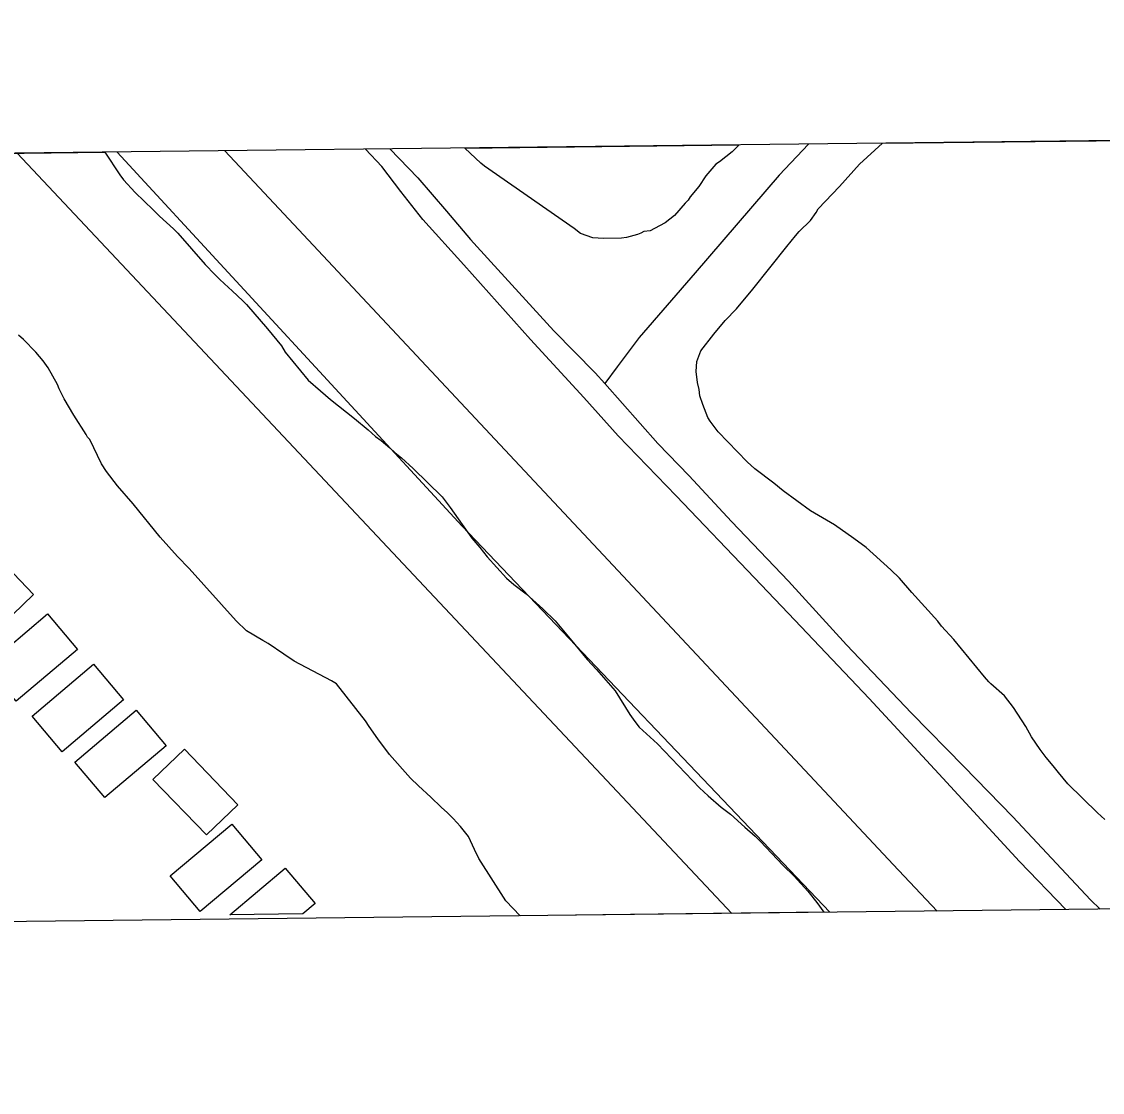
# Model space of a CAD drawing. Extents: x 3677843 to 3715951, y 511991 to 537744.
# Drawn here: x 3693389 to 3694210, y 517405 to 518218 of the extents above; entities that cross this region are included whole.
import ezdxf

# ---------------------------------------------------------------- set-up
doc = ezdxf.new("R2010")
doc.units = 0
for name, color, linetype in [('V-ANNO-SYMB', 7, 'Continuous'), ('V-BLDG-OTLN', 7, 'Continuous'), ('V-GRID-FRAM', 7, 'Continuous'), ('V-LEVE-TOET', 7, 'Continuous'), ('V-SITE-VEGE', 7, 'Continuous'), ('V-TOPO-BNDY', 7, 'Continuous'), ('V-TOPO-SHOR', 7, 'Continuous')]:
    doc.layers.add(name, color=color, linetype=linetype)

msp = doc.modelspace()

# ---------------------------------------------------------------- linework, layer by layer
at = {"layer": 'V-ANNO-SYMB'}
msp.add_lwpolyline([(3687883.44, 520946.97), (3700228.35, 521088.81), (3700261.57, 518197.35), (3687916.66, 518055.51)], close=True, dxfattribs=at)
at = {"layer": 'V-BLDG-OTLN'}
msp.add_line((3693602.55, 517540.75), (3693546.98, 517540.11), dxfattribs=at)
for points in [[(3693373.98, 517760.3), (3693333.37, 517802.55), (3693357.33, 517825.57), (3693397.93, 517783.32)], [(3693431.37, 517741.56), (3693384.67, 517702.19), (3693361.89, 517729.2), (3693408.59, 517768.58)], [(3693466.28, 517703.26), (3693419.58, 517663.89), (3693396.8, 517690.9), (3693443.5, 517730.28)], [(3693498.71, 517668.43), (3693452.02, 517629.05), (3693429.24, 517656.07), (3693475.94, 517695.44)], [(3693529.21, 517600.7), (3693488.6, 517642.94), (3693512.56, 517665.97), (3693553.16, 517623.72)], [(3693571.27, 517581.95), (3693524.57, 517542.57), (3693501.8, 517569.58), (3693548.49, 517608.96)]]:
    msp.add_lwpolyline(points, close=True, dxfattribs=at)
for points in [[(3693546.98, 517540.11), (3693589.09, 517575.62), (3693611.87, 517548.6)], [(3693611.87, 517548.6), (3693602.55, 517540.75)]]:
    msp.add_lwpolyline(points, dxfattribs=at)
at = {"layer": 'V-GRID-FRAM'}
msp.add_lwpolyline([(3681899.57, 535587.09), (3713561.25, 535950.92), (3713778.1, 517769.29), (3682100.56, 517405.29), (3681899.57, 535587.09)], dxfattribs=at)
at = {"layer": 'V-LEVE-TOET'}
for points in [[(3693543.14, 518120.16), (3694050.9, 517578.24), (3694084.35, 517542.99)], [(3694002.79, 517542.05), (3693723.59, 517835.15), (3693461.56, 518119.22)]]:
    msp.add_lwpolyline(points, dxfattribs=at)
at = {"layer": 'V-SITE-VEGE'}
for p, q in [((3694042.65, 518125.9), (3694266.86, 518128.47)), ((3693725.52, 518122.25), (3693933.73, 518124.65)), ((3693737.74, 518110.73), (3693725.52, 518122.25)), ((3693933.73, 518124.65), (3693928.57, 518119.4)), ((3694025.25, 518110.08), (3694042.65, 518125.9)), ((3693222.59, 518116.47), (3693452.05, 518119.11)), ((3693452.05, 518119.11), (3693463.45, 518101.93)), ((3693918.82, 518111.68), (3693916.1, 518110.02)), ((3693928.57, 518119.4), (3693918.82, 518111.68)), ((3693740.48, 518108.58), (3693737.74, 518110.73)), ((3693808.51, 518061.14), (3693740.48, 518108.58)), ((3693916.1, 518110.02), (3693908.54, 518101.23)), ((3694010.11, 518093.05), (3694025.25, 518110.08)), ((3693463.45, 518101.93), (3693466.21, 518098.13)), ((3693466.21, 518098.13), (3693475.02, 518088.39)), ((3693908.54, 518101.23), (3693903.15, 518093.01)), ((3693475.02, 518088.39), (3693488.76, 518075.41)), ((3693903.15, 518093.01), (3693896.67, 518085.32)), ((3693993.89, 518076.01), (3694010.11, 518093.05)), ((3693892.89, 518080.38), (3693884.79, 518071.04)), ((3693895.06, 518082.58), (3693892.89, 518080.38)), ((3693896.67, 518085.32), (3693895.06, 518082.58)), ((3693488.76, 518075.41), (3693493.71, 518070.54)), ((3693493.71, 518070.54), (3693504.15, 518060.81)), ((3693884.79, 518071.04), (3693877.74, 518065.53)), ((3693987.96, 518067.23), (3693992.27, 518073.27)), ((3693992.27, 518073.27), (3693993.89, 518076.01)), ((3693873.4, 518063.31), (3693866.34, 518059.43)), ((3693877.74, 518065.53), (3693873.4, 518063.31)), ((3693979.3, 518058.98), (3693987.96, 518067.23)), ((3693504.15, 518060.81), (3693507.45, 518057.56)), ((3693507.45, 518057.56), (3693528.38, 518033.74)), ((3693813.45, 518057.36), (3693808.51, 518061.14)), ((3693822.75, 518054.16), (3693813.45, 518057.36)), ((3693830.93, 518053.68), (3693822.75, 518054.16)), ((3693848.38, 518054.37), (3693844.57, 518053.8)), ((3693856.54, 518056.62), (3693848.38, 518054.37)), ((3693859.26, 518057.74), (3693856.54, 518056.62)), ((3693861.44, 518058.85), (3693859.26, 518057.74)), ((3693866.34, 518059.43), (3693861.44, 518058.85)), ((3693970.13, 518047.45), (3693976.6, 518055.68)), ((3693976.6, 518055.68), (3693979.3, 518058.98)), ((3693844.57, 518053.8), (3693830.93, 518053.68)), ((3693944.21, 518015.05), (3693970.13, 518047.45)), ((3693528.38, 518033.74), (3693535.53, 518026.16)), ((3693535.53, 518026.16), (3693539.38, 518022.37)), ((3693539.38, 518022.37), (3693545.97, 518016.43)), ((3693545.97, 518016.43), (3693548.72, 518013.72)), ((3693548.72, 518013.72), (3693556.97, 518006.16)), ((3693931.79, 518000.22), (3693944.21, 518015.05)), ((3693556.97, 518006.16), (3693559.71, 518003.45)), ((3693559.71, 518003.45), (3693575.69, 517985.04)), ((3693923.14, 517991.42), (3693931.79, 518000.22)), ((3693914.49, 517980.99), (3693923.14, 517991.42)), ((3693390.3, 517976.96), (3693386.46, 517980.21)), ((3693575.69, 517985.04), (3693586.16, 517972.03)), ((3693904.78, 517968.36), (3693914.49, 517980.99)), ((3693399.65, 517967.22), (3693390.3, 517976.96)), ((3693586.16, 517972.03), (3693588.93, 517967.15)), ((3693405.16, 517960.72), (3693399.65, 517967.22)), ((3693588.93, 517967.15), (3693606.55, 517946.02)), ((3693901.58, 517960.16), (3693904.78, 517968.36)), ((3693409.02, 517955.3), (3693405.16, 517960.72)), ((3693901.09, 517952.52), (3693901.58, 517960.16)), ((3693416.22, 517942.82), (3693409.02, 517955.3)), ((3693902.25, 517944.35), (3693901.09, 517952.52)), ((3693417.34, 517939.55), (3693416.22, 517942.82)), ((3693421.22, 517931.95), (3693417.34, 517939.55)), ((3693606.55, 517946.02), (3693615.89, 517937.92)), ((3693903.39, 517938.9), (3693902.25, 517944.35)), ((3693428.41, 517919.46), (3693421.22, 517931.95)), ((3693615.89, 517937.92), (3693623.58, 517931.43)), ((3693623.58, 517931.43), (3693641.7, 517916.86)), ((3693903.97, 517934), (3693903.39, 517938.9)), ((3693906.21, 517927.47), (3693903.97, 517934)), ((3693910.11, 517917.68), (3693906.21, 517927.47)), ((3693437.8, 517904.81), (3693428.41, 517919.46)), ((3693641.7, 517916.86), (3693652.13, 517908.21)), ((3693911.76, 517914.97), (3693910.11, 517917.68)), ((3693917.83, 517906.84), (3693911.76, 517914.97)), ((3693652.13, 517908.21), (3693657.63, 517903.35)), ((3693939.84, 517884.11), (3693917.83, 517906.84)), ((3693438.91, 517902.64), (3693437.8, 517904.81)), ((3693440.56, 517901.02), (3693438.91, 517902.64)), ((3693449.44, 517882.54), (3693440.56, 517901.02)), ((3693657.63, 517903.35), (3693662.02, 517900.11)), ((3693662.02, 517900.11), (3693668.61, 517894.71)), ((3693668.61, 517894.71), (3693672.46, 517890.93)), ((3693672.46, 517890.93), (3693677.4, 517887.15)), ((3693453.31, 517876.58), (3693449.44, 517882.54)), ((3693677.4, 517887.15), (3693686.19, 517879.04)), ((3693945.88, 517878.7), (3693939.84, 517884.11)), ((3693461.58, 517865.74), (3693453.31, 517876.58)), ((3693686.19, 517879.04), (3693708.19, 517857.41)), ((3693960.15, 517867.91), (3693945.88, 517878.7)), ((3693473.69, 517852.2), (3693461.58, 517865.74)), ((3693967.29, 517861.98), (3693960.15, 517867.91)), ((3693708.19, 517857.41), (3693714.25, 517849.27)), ((3693988.14, 517846.87), (3693967.29, 517861.98)), ((3693494.08, 517826.73), (3693473.69, 517852.2)), ((3693714.25, 517849.27), (3693730.81, 517825.96)), ((3694006.23, 517836.11), (3693988.14, 517846.87)), ((3694021.04, 517825.87), (3694006.23, 517836.11)), ((3693507.29, 517812.11), (3693494.08, 517826.73)), ((3693730.81, 517825.96), (3693736.87, 517818.92)), ((3694030.37, 517818.86), (3694021.04, 517825.87)), ((3693736.87, 517818.92), (3693742.38, 517811.87)), ((3694049.05, 517802.1), (3694030.37, 517818.86)), ((3693516.1, 517802.92), (3693507.29, 517812.11)), ((3693742.38, 517811.87), (3693757.24, 517795.63)), ((3693551.88, 517763.39), (3693516.1, 517802.92)), ((3694055.66, 517795.61), (3694049.05, 517802.1)), ((3693757.24, 517795.63), (3693762.74, 517790.77)), ((3694065.02, 517784.78), (3694055.66, 517795.61)), ((3693762.74, 517790.77), (3693772.07, 517783.75)), ((3693772.07, 517783.75), (3693784.7, 517772.4)), ((3694084.83, 517763.13), (3694065.02, 517784.78)), ((3693784.7, 517772.4), (3693794.05, 517763.2)), ((3693559.57, 517755.82), (3693551.88, 517763.39)), ((3693794.05, 517763.2), (3693805.62, 517749.67)), ((3694087.59, 517759.33), (3694084.83, 517763.13)), ((3694096.95, 517749.04), (3694087.59, 517759.33)), ((3693572.18, 517748.29), (3693559.57, 517755.82)), ((3693576.02, 517746.14), (3693572.18, 517748.29)), ((3693588.08, 517738.05), (3693576.02, 517746.14)), ((3693805.62, 517749.67), (3693818.29, 517733.95)), ((3694120.09, 517720.87), (3694096.95, 517749.04)), ((3693595.76, 517732.66), (3693588.08, 517738.05)), ((3693818.29, 517733.95), (3693825.45, 517726.38)), ((3693624.25, 517717.63), (3693595.76, 517732.66)), ((3693825.45, 517726.38), (3693839.76, 517710.13)), ((3693628.09, 517715.48), (3693624.25, 517717.63)), ((3694123.39, 517717.08), (3694120.09, 517720.87)), ((3693650.14, 517687.29), (3693628.09, 517715.48)), ((3693839.76, 517710.13), (3693850.82, 517692.22)), ((3694125.04, 517715.46), (3694123.39, 517717.08)), ((3694135.48, 517706.27), (3694125.04, 517715.46)), ((3694142.1, 517697.6), (3694135.48, 517706.27)), ((3694151.49, 517682.95), (3694142.1, 517697.6)), ((3693652.9, 517682.95), (3693650.14, 517687.29)), ((3693850.82, 517692.22), (3693854.68, 517686.8)), ((3693854.68, 517686.8), (3693857.99, 517682.46)), ((3693659.52, 517673.73), (3693652.9, 517682.95)), ((3693857.99, 517682.46), (3693871.73, 517670.03)), ((3694155.92, 517675.35), (3694151.49, 517682.95)), ((3693668.35, 517661.81), (3693659.52, 517673.73)), ((3693871.73, 517670.03), (3693903.64, 517636.48)), ((3694162.54, 517665.59), (3694155.92, 517675.35)), ((3693684.31, 517643.94), (3693668.35, 517661.81)), ((3694166.95, 517659.62), (3694162.54, 517665.59)), ((3694172.46, 517653.12), (3694166.95, 517659.62)), ((3694176.32, 517648.25), (3694172.46, 517653.12)), ((3693690.36, 517637.99), (3693684.31, 517643.94)), ((3694183.48, 517639.58), (3694176.32, 517648.25)), ((3693699.7, 517629.34), (3693690.36, 517637.99)), ((3693903.64, 517636.48), (3693910.23, 517630.53)), ((3694206.03, 517617.4), (3694183.48, 517639.58)), ((3693707.4, 517621.77), (3693699.7, 517629.34)), ((3693910.23, 517630.53), (3693920.12, 517621.88)), ((3693712.35, 517617.45), (3693707.4, 517621.77)), ((3693920.12, 517621.88), (3693927.26, 517616.49)), ((3693716.75, 517613.12), (3693712.35, 517617.45)), ((3693722.25, 517607.16), (3693716.75, 517613.12)), ((3693927.26, 517616.49), (3693938.25, 517606.76)), ((3694211.52, 517612.54), (3694206.03, 517617.4)), ((3693728.31, 517599.58), (3693722.25, 517607.16)), ((3693938.25, 517606.76), (3693945.94, 517599.73)), ((3693732.76, 517589.8), (3693728.31, 517599.58)), ((3693945.94, 517599.73), (3693949.79, 517595.95)), ((3693949.79, 517595.95), (3693967.4, 517577.55)), ((3693736.09, 517582.73), (3693732.76, 517589.8)), ((3693756.53, 517550.72), (3693736.09, 517582.73)), ((3693967.4, 517577.55), (3693975.65, 517569.43)), ((3693975.65, 517569.43), (3693986.1, 517558.07)), ((3693986.1, 517558.07), (3693992.72, 517549.39)), ((3693767.63, 517539.35), (3693756.53, 517550.72)), ((3693992.72, 517549.39), (3693998.07, 517542)), ((3693998.07, 517542), (3693767.63, 517539.35))]:
    msp.add_line(p, q, dxfattribs=at)
at = {"layer": 'V-TOPO-BNDY'}
msp.add_line((3693385.44, 518118.35), (3693928.36, 517541.2), dxfattribs=at)
at = {"layer": 'V-TOPO-SHOR'}
for points in [[(3694181.99, 517544.11), (3694146.84, 517580.52), (3694088.51, 517643.81), (3694032.57, 517704.36), (3693976.05, 517763.91), (3693945.4, 517796.04), (3693885.89, 517858.13), (3693841.91, 517903.77), (3693815.83, 517932.97), (3693775.42, 517976.86), (3693724.64, 518033.7), (3693693.58, 518067.99), (3693676.83, 518089.37), (3693662.47, 518108.21), (3693650.01, 518121.39)], [(3693668.48, 518121.6), (3693689.77, 518099.74), (3693711.68, 518074.25), (3693729.81, 518052.88), (3693745.34, 518035.84), (3693793.13, 517983.52), (3693824.56, 517951.59), (3693831.77, 517943.46), (3693872.16, 517897.89), (3693895.84, 517873.41), (3693928.09, 517838.73), (3693971.27, 517793.48), (3694015.27, 517745.08), (3694064.63, 517693.16), (3694104.43, 517652.62), (3694141.64, 517614.43), (3694200.75, 517551.54), (3694207.93, 517544.41)], [(3693986.48, 518125.25), (3693964.28, 518101.54), (3693900.36, 518027.57), (3693857.94, 517978.46), (3693841.2, 517956.23), (3693831.77, 517943.46)]]:
    msp.add_lwpolyline(points, dxfattribs=at)

doc.saveas('drawing.dxf')
